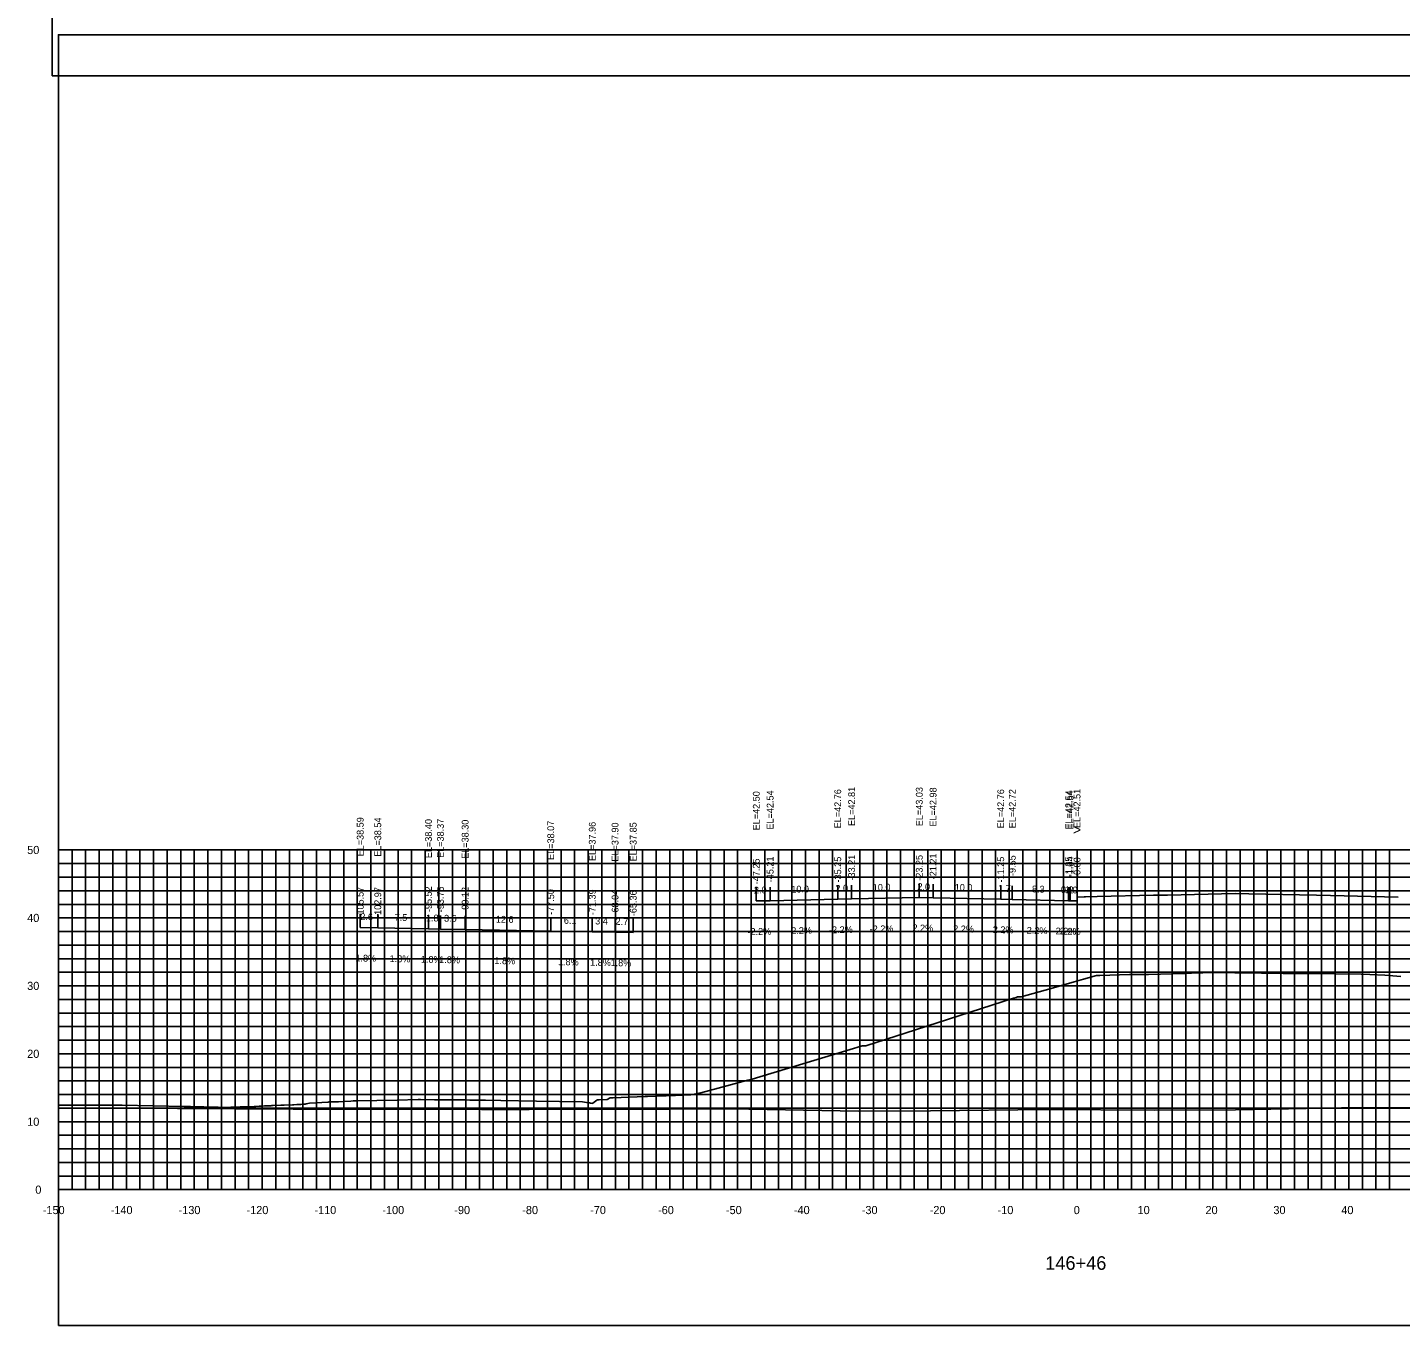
# Model space of a CAD drawing. Extents: x 1800880 to 1818864, y 245271 to 250560.
# Drawn here: x 1815586.6 to 1815788.8, y 249033.9 to 249224.9 of the extents above; entities that cross this region are included whole.
import ezdxf

# ---------------------------------------------------------------- set-up
doc = ezdxf.new("R2010")
doc.units = 0
for name, color, linetype in [('33', 7, 'Continuous'), ('ANNO-TXT', 7, 'Continuous'), ('AXIS', 7, 'Continuous'), ('CL-CNST', 7, 'Continuous'), ('DESIGN - DRAINAGE - Bridges', 7, 'Continuous'), ('Level 32', 7, 'Continuous'), ('Level 37', 7, 'Continuous'), ('Level 46', 7, 'Continuous'), ('Level 62', 7, 'Continuous'), ('SHT-BDR', 7, 'Continuous')]:
    doc.layers.add(name, color=color, linetype=linetype)

msp = doc.modelspace()

# ---------------------------------------------------------------- linework, layer by layer
at = {"layer": 'AXIS'}
msp.add_lwpolyline([(1815741.14, 249096.94), (1815742.17, 249096.96), (1815742.39, 249096.97), (1815744.09, 249097.01), (1815752.39, 249097.19), (1815754.43, 249097.23), (1815764.39, 249097.45), (1815766.43, 249097.41), (1815776.39, 249097.19), (1815778.43, 249097.14), (1815788.39, 249096.92)], dxfattribs=at)
at = {"layer": 'CL-CNST'}
msp.add_lwpolyline([(1815591.14, 249066.31), (1815595.2, 249066.29), (1815600.53, 249066.32), (1815609.64, 249066.1), (1815610.09, 249066.09), (1815610.58, 249066.08), (1815611.12, 249066.07), (1815611.73, 249066.06), (1815612.41, 249066.05), (1815612.52, 249066.05), (1815614.66, 249065.98), (1815615.91, 249065.97), (1815615.92, 249065.97), (1815616.53, 249066), (1815617.88, 249066.07), (1815619.59, 249066.07), (1815619.97, 249066.11), (1815620.02, 249066.11), (1815620.21, 249066.11), (1815620.68, 249066.14), (1815621.23, 249066.13), (1815621.48, 249066.18), (1815622.46, 249066.22), (1815622.52, 249066.23), (1815622.64, 249066.23), (1815622.75, 249066.24), (1815623.89, 249066.28), (1815624.16, 249066.31), (1815624.23, 249066.31), (1815624.38, 249066.3), (1815625.62, 249066.36), (1815625.74, 249066.37), (1815625.82, 249066.37), (1815626.25, 249066.39), (1815626.81, 249066.42), (1815627.13, 249066.45), (1815627.44, 249066.46), (1815627.59, 249066.49), (1815628.11, 249066.58), (1815630.85, 249066.75), (1815630.86, 249066.75), (1815631.01, 249066.77), (1815631.22, 249066.77), (1815631.63, 249066.79), (1815631.63, 249066.79), (1815632.27, 249066.81), (1815632.36, 249066.81), (1815634.18, 249066.91), (1815634.52, 249066.92), (1815634.77, 249066.92), (1815634.78, 249066.92), (1815635.03, 249066.92), (1815641.03, 249067.05), (1815644.08, 249067.12), (1815644.46, 249067.12), (1815646.5, 249067.1), (1815646.55, 249067.1), (1815647.02, 249067.1), (1815647.36, 249067.1), (1815650.19, 249067.07), (1815651.11, 249067.06), (1815651.7, 249067.05), (1815654.03, 249067.02), (1815656.3, 249066.99), (1815661.51, 249066.9), (1815668.3, 249066.77), (1815668.62, 249066.73), (1815668.9, 249066.69), (1815669.07, 249066.66), (1815669.19, 249066.65), (1815669.27, 249066.63), (1815669.33, 249066.63), (1815669.38, 249066.62), (1815669.41, 249066.61), (1815669.44, 249066.61), (1815669.47, 249066.6), (1815669.49, 249066.6), (1815669.51, 249066.6), (1815669.53, 249066.6), (1815669.54, 249066.59), (1815669.55, 249066.59), (1815669.56, 249066.59), (1815669.57, 249066.59), (1815669.58, 249066.59), (1815669.79, 249066.56), (1815669.82, 249066.59), (1815670.42, 249067.02), (1815670.47, 249067.06), (1815670.74, 249067.09), (1815671.94, 249067.14), (1815672.39, 249067.37), (1815672.82, 249067.37), (1815677.55, 249067.57), (1815677.89, 249067.58), (1815682, 249067.73), (1815683.15, 249067.78), (1815683.69, 249067.8), (1815684.22, 249067.8), (1815684.97, 249067.95), (1815685.69, 249068.1), (1815685.71, 249068.11), (1815692.66, 249069.98), (1815692.81, 249069.98), (1815708.19, 249074.64), (1815709.49, 249075.03), (1815709.68, 249075.03), (1815709.83, 249075.03), (1815710, 249075.03), (1815710.16, 249075.08), (1815715.81, 249076.89), (1815731.79, 249082.05), (1815732.15, 249082.15), (1815732.38, 249082.24), (1815732.88, 249082.25), (1815732.91, 249082.25), (1815737.31, 249083.49), (1815740.68, 249084.47), (1815742.06, 249084.86), (1815743.99, 249085.4), (1815744, 249085.4), (1815744.45, 249085.4), (1815744.48, 249085.4), (1815748.84, 249085.51), (1815749.37, 249085.52), (1815749.91, 249085.53), (1815751.67, 249085.55), (1815756.89, 249085.7), (1815757.2, 249085.7), (1815758.8, 249085.76), (1815759.66, 249085.79), (1815760.39, 249085.82), (1815768.31, 249085.73), (1815771.5, 249085.7), (1815779.13, 249085.64), (1815782.97, 249085.6), (1815784.25, 249085.54), (1815786.47, 249085.43), (1815788.79, 249085.22)], dxfattribs=at)
at = {"layer": 'DESIGN - DRAINAGE - Bridges'}
for p, q in [((1815591.08, 249103.86), (1815591.14, 249103.86)), ((1815591.14, 249053.86), (1815591.14, 249103.86)), ((1815591.08, 249093.86), (1815591.14, 249093.86)), ((1815591.08, 249083.86), (1815591.14, 249083.86)), ((1815591.08, 249073.86), (1815591.14, 249073.86)), ((1815591.08, 249063.86), (1815591.14, 249063.86)), ((1815591.08, 249053.86), (1815591.14, 249053.86)), ((1815591.14, 249053.86), (1815891.14, 249053.86)), ((1815591.14, 249053.8), (1815591.14, 249053.86)), ((1815601.14, 249053.8), (1815601.14, 249053.86)), ((1815611.14, 249053.8), (1815611.14, 249053.86)), ((1815621.14, 249053.8), (1815621.14, 249053.86)), ((1815631.14, 249053.8), (1815631.14, 249053.86)), ((1815641.14, 249053.8), (1815641.14, 249053.86)), ((1815651.14, 249053.8), (1815651.14, 249053.86)), ((1815661.14, 249053.8), (1815661.14, 249053.86)), ((1815671.14, 249053.8), (1815671.14, 249053.86)), ((1815681.14, 249053.8), (1815681.14, 249053.86)), ((1815691.14, 249053.8), (1815691.14, 249053.86)), ((1815701.14, 249053.8), (1815701.14, 249053.86)), ((1815711.14, 249053.8), (1815711.14, 249053.86)), ((1815721.14, 249053.8), (1815721.14, 249053.86)), ((1815731.14, 249053.8), (1815731.14, 249053.86)), ((1815741.14, 249053.8), (1815741.14, 249053.86)), ((1815751.14, 249053.8), (1815751.14, 249053.86)), ((1815761.14, 249053.8), (1815761.14, 249053.86)), ((1815771.14, 249053.8), (1815771.14, 249053.86)), ((1815781.14, 249053.8), (1815781.14, 249053.86))]:
    msp.add_line(p, q, dxfattribs=at)
at = {"layer": 'Level 37'}
for p, q in [((1815693.89, 249096.36), (1815693.89, 249098.36)), ((1815695.93, 249096.4), (1815695.93, 249098.4)), ((1815705.89, 249096.62), (1815705.89, 249098.62)), ((1815707.93, 249096.67), (1815707.93, 249098.67)), ((1815717.89, 249096.89), (1815717.89, 249098.89)), ((1815719.93, 249096.84), (1815719.93, 249098.84)), ((1815729.89, 249096.62), (1815729.89, 249098.62)), ((1815731.59, 249096.58), (1815731.59, 249098.58)), ((1815739.89, 249096.4), (1815739.89, 249098.4)), ((1815740.1, 249096.4), (1815740.1, 249098.4)), ((1815741.13, 249096.37), (1815741.13, 249098.37)), ((1815635.57, 249092.45), (1815635.57, 249094.45)), ((1815638.16, 249092.4), (1815638.16, 249094.4)), ((1815645.62, 249092.26), (1815645.62, 249094.26)), ((1815647.38, 249092.23), (1815647.38, 249094.23)), ((1815651.02, 249092.16), (1815651.02, 249094.16)), ((1815663.63, 249091.93), (1815663.63, 249093.93)), ((1815669.74, 249091.82), (1815669.74, 249093.82)), ((1815673.1, 249091.76), (1815673.1, 249093.76)), ((1815675.77, 249091.71), (1815675.77, 249093.71))]:
    msp.add_line(p, q, dxfattribs=at)
for points in [[(1815590.19, 249217.84), (1815890.19, 249217.84), (1815890.19, 249407.84), (1815590.19, 249407.84)], [(1815591.14, 249033.86), (1815891.14, 249033.86), (1815891.14, 249223.86), (1815591.14, 249223.86)]]:
    msp.add_lwpolyline(points, close=True, dxfattribs=at)
at = {"layer": 'Level 46'}
for p, q in [((1815591.14, 249103.86), (1815891.14, 249103.86)), ((1815591.14, 249053.86), (1815591.14, 249103.86)), ((1815593.14, 249053.86), (1815593.14, 249103.86)), ((1815595.14, 249053.86), (1815595.14, 249103.86)), ((1815597.14, 249053.86), (1815597.14, 249103.86)), ((1815599.14, 249053.86), (1815599.14, 249103.86)), ((1815601.14, 249053.86), (1815601.14, 249103.86)), ((1815603.14, 249053.86), (1815603.14, 249103.86)), ((1815605.14, 249053.86), (1815605.14, 249103.86)), ((1815607.14, 249053.86), (1815607.14, 249103.86)), ((1815609.14, 249053.86), (1815609.14, 249103.86)), ((1815611.14, 249053.86), (1815611.14, 249103.86)), ((1815613.14, 249053.86), (1815613.14, 249103.86)), ((1815615.14, 249053.86), (1815615.14, 249103.86)), ((1815617.14, 249053.86), (1815617.14, 249103.86)), ((1815619.14, 249053.86), (1815619.14, 249103.86)), ((1815621.14, 249053.86), (1815621.14, 249103.86)), ((1815623.14, 249053.86), (1815623.14, 249103.86)), ((1815625.14, 249053.86), (1815625.14, 249103.86)), ((1815627.14, 249053.86), (1815627.14, 249103.86)), ((1815629.14, 249053.86), (1815629.14, 249103.86)), ((1815631.14, 249053.86), (1815631.14, 249103.86)), ((1815633.14, 249053.86), (1815633.14, 249103.86)), ((1815635.14, 249053.86), (1815635.14, 249103.86)), ((1815637.14, 249053.86), (1815637.14, 249103.86)), ((1815639.14, 249053.86), (1815639.14, 249103.86)), ((1815641.14, 249053.86), (1815641.14, 249103.86)), ((1815643.14, 249053.86), (1815643.14, 249103.86)), ((1815645.14, 249053.86), (1815645.14, 249103.86)), ((1815647.14, 249053.86), (1815647.14, 249103.86)), ((1815649.14, 249053.86), (1815649.14, 249103.86)), ((1815651.14, 249053.86), (1815651.14, 249103.86)), ((1815653.14, 249053.86), (1815653.14, 249103.86)), ((1815655.14, 249053.86), (1815655.14, 249103.86)), ((1815657.14, 249053.86), (1815657.14, 249103.86)), ((1815659.14, 249053.86), (1815659.14, 249103.86)), ((1815661.14, 249053.86), (1815661.14, 249103.86)), ((1815663.14, 249053.86), (1815663.14, 249103.86)), ((1815665.14, 249053.86), (1815665.14, 249103.86)), ((1815667.14, 249053.86), (1815667.14, 249103.86)), ((1815669.14, 249053.86), (1815669.14, 249103.86)), ((1815671.14, 249053.86), (1815671.14, 249103.86)), ((1815673.14, 249053.86), (1815673.14, 249103.86)), ((1815675.14, 249053.86), (1815675.14, 249103.86)), ((1815677.14, 249053.86), (1815677.14, 249103.86)), ((1815679.14, 249053.86), (1815679.14, 249103.86)), ((1815681.14, 249053.86), (1815681.14, 249103.86)), ((1815683.14, 249053.86), (1815683.14, 249103.86)), ((1815685.14, 249053.86), (1815685.14, 249103.86)), ((1815687.14, 249053.86), (1815687.14, 249103.86)), ((1815689.14, 249053.86), (1815689.14, 249103.86)), ((1815691.14, 249053.86), (1815691.14, 249103.86)), ((1815693.14, 249053.86), (1815693.14, 249103.86)), ((1815695.14, 249053.86), (1815695.14, 249103.86)), ((1815697.14, 249053.86), (1815697.14, 249103.86)), ((1815699.14, 249053.86), (1815699.14, 249103.86)), ((1815701.14, 249053.86), (1815701.14, 249103.86)), ((1815703.14, 249053.86), (1815703.14, 249103.86)), ((1815705.14, 249053.86), (1815705.14, 249103.86)), ((1815707.14, 249053.86), (1815707.14, 249103.86)), ((1815709.14, 249053.86), (1815709.14, 249103.86)), ((1815711.14, 249053.86), (1815711.14, 249103.86)), ((1815713.14, 249053.86), (1815713.14, 249103.86)), ((1815715.14, 249053.86), (1815715.14, 249103.86)), ((1815717.14, 249053.86), (1815717.14, 249103.86)), ((1815719.14, 249053.86), (1815719.14, 249103.86)), ((1815721.14, 249053.86), (1815721.14, 249103.86)), ((1815723.14, 249053.86), (1815723.14, 249103.86)), ((1815725.14, 249053.86), (1815725.14, 249103.86)), ((1815727.14, 249053.86), (1815727.14, 249103.86)), ((1815729.14, 249053.86), (1815729.14, 249103.86)), ((1815731.14, 249053.86), (1815731.14, 249103.86)), ((1815733.14, 249053.86), (1815733.14, 249103.86)), ((1815735.14, 249053.86), (1815735.14, 249103.86)), ((1815737.14, 249053.86), (1815737.14, 249103.86)), ((1815739.14, 249053.86), (1815739.14, 249103.86)), ((1815741.14, 249053.86), (1815741.14, 249103.86)), ((1815743.14, 249053.86), (1815743.14, 249103.86)), ((1815745.14, 249053.86), (1815745.14, 249103.86)), ((1815747.14, 249053.86), (1815747.14, 249103.86)), ((1815749.14, 249053.86), (1815749.14, 249103.86)), ((1815751.14, 249053.86), (1815751.14, 249103.86)), ((1815753.14, 249053.86), (1815753.14, 249103.86)), ((1815755.14, 249053.86), (1815755.14, 249103.86)), ((1815757.14, 249053.86), (1815757.14, 249103.86)), ((1815759.14, 249053.86), (1815759.14, 249103.86)), ((1815761.14, 249053.86), (1815761.14, 249103.86)), ((1815763.14, 249053.86), (1815763.14, 249103.86)), ((1815765.14, 249053.86), (1815765.14, 249103.86)), ((1815767.14, 249053.86), (1815767.14, 249103.86)), ((1815769.14, 249053.86), (1815769.14, 249103.86)), ((1815771.14, 249053.86), (1815771.14, 249103.86)), ((1815773.14, 249053.86), (1815773.14, 249103.86)), ((1815775.14, 249053.86), (1815775.14, 249103.86)), ((1815777.14, 249053.86), (1815777.14, 249103.86)), ((1815779.14, 249053.86), (1815779.14, 249103.86)), ((1815781.14, 249053.86), (1815781.14, 249103.86)), ((1815783.14, 249053.86), (1815783.14, 249103.86)), ((1815785.14, 249053.86), (1815785.14, 249103.86)), ((1815787.14, 249053.86), (1815787.14, 249103.86)), ((1815591.14, 249101.86), (1815891.14, 249101.86)), ((1815591.14, 249099.86), (1815891.14, 249099.86)), ((1815591.14, 249097.86), (1815891.14, 249097.86)), ((1815591.14, 249095.86), (1815891.14, 249095.86)), ((1815591.14, 249093.86), (1815891.14, 249093.86)), ((1815591.14, 249091.86), (1815891.14, 249091.86)), ((1815591.14, 249089.86), (1815891.14, 249089.86)), ((1815591.14, 249087.86), (1815891.14, 249087.86)), ((1815591.14, 249085.86), (1815891.14, 249085.86)), ((1815591.14, 249083.86), (1815891.14, 249083.86)), ((1815591.14, 249081.86), (1815891.14, 249081.86)), ((1815591.14, 249079.86), (1815891.14, 249079.86)), ((1815591.14, 249077.86), (1815891.14, 249077.86)), ((1815591.14, 249075.86), (1815891.14, 249075.86)), ((1815591.14, 249073.86), (1815891.14, 249073.86)), ((1815591.14, 249071.86), (1815891.14, 249071.86)), ((1815591.14, 249069.86), (1815891.14, 249069.86)), ((1815591.14, 249067.86), (1815891.14, 249067.86)), ((1815591.14, 249065.86), (1815891.14, 249065.86)), ((1815591.14, 249063.86), (1815891.14, 249063.86)), ((1815591.14, 249061.86), (1815891.14, 249061.86)), ((1815591.14, 249059.86), (1815891.14, 249059.86)), ((1815591.14, 249057.86), (1815891.14, 249057.86)), ((1815591.14, 249055.86), (1815891.14, 249055.86)), ((1815591.14, 249053.86), (1815891.14, 249053.86))]:
    msp.add_line(p, q, dxfattribs=at)
at = {"layer": 'Level 62'}
for points in [[(1815693.89, 249096.36), (1815695.93, 249096.4), (1815705.89, 249096.62), (1815707.93, 249096.67), (1815717.89, 249096.89), (1815719.93, 249096.84), (1815729.89, 249096.62), (1815731.59, 249096.58), (1815739.89, 249096.4), (1815740.1, 249096.4), (1815741.13, 249096.37)], [(1815635.57, 249092.45), (1815638.16, 249092.4), (1815645.62, 249092.26), (1815647.38, 249092.23), (1815651.02, 249092.16), (1815663.63, 249091.93), (1815669.74, 249091.82), (1815673.1, 249091.76), (1815675.77, 249091.71)], [(1815591.14, 249065.92), (1815597.93, 249065.87), (1815600.11, 249065.87), (1815625.68, 249065.69), (1815630.47, 249065.71), (1815653.44, 249065.64), (1815660.45, 249065.67), (1815681.19, 249065.7), (1815690.12, 249065.74), (1815708.95, 249065.41), (1815719.55, 249065.48), (1815736.7, 249065.66), (1815752.52, 249065.56), (1815764.46, 249065.63), (1815780.08, 249065.9), (1815792.21, 249065.97), (1815807.59, 249065.55), (1815819.97, 249065.63), (1815842.44, 249064.85), (1815847.72, 249064.89), (1815870.64, 249064.88), (1815875.48, 249064.91), (1815891.14, 249064.91)]]:
    msp.add_lwpolyline(points, dxfattribs=at)

# ---------------------------------------------------------------- texts
for s, p in [('-150', (1815588.83, 249050.26)), ('-140', (1815598.83, 249050.26)), ('-130', (1815608.83, 249050.26)), ('-120', (1815618.83, 249050.26)), ('-110', (1815628.83, 249050.26)), ('-100', (1815638.83, 249050.26)), ('-90', (1815649.43, 249050.26)), ('-80', (1815659.43, 249050.26)), ('-70', (1815669.43, 249050.26)), ('-60', (1815679.43, 249050.26)), ('-50', (1815689.43, 249050.26)), ('-40', (1815699.43, 249050.26)), ('-30', (1815709.43, 249050.26)), ('-20', (1815719.43, 249050.26)), ('-10', (1815729.43, 249050.26)), ('0', (1815740.64, 249050.26)), ('10', (1815750.04, 249050.26)), ('20', (1815760.04, 249050.26)), ('30', (1815770.04, 249050.26)), ('40', (1815780.04, 249050.26))]:
    msp.add_text(s, height=1.2).set_placement(p)
at = {"layer": '33'}
for s, p in [('50', (1815586.53, 249103.26)), ('40', (1815586.53, 249093.26)), ('30', (1815586.53, 249083.26)), ('20', (1815586.53, 249073.26)), ('10', (1815586.53, 249063.26)), ('0', (1815587.73, 249053.26))]:
    msp.add_text(s, height=1.2, dxfattribs=at).set_placement(p)
at = {"layer": 'ANNO-TXT'}
for s, rotation, p in [('2.0', 1.2603, (1815693.56, 249097.45)), ('10.0', 1.2603, (1815699.06, 249097.57)), ('2.0', 1.2603, (1815705.56, 249097.71)), ('10.0', 1.2603, (1815711.06, 249097.84)), ('2.0', 358.7397, (1815717.61, 249097.99)), ('10.0', 358.7397, (1815723.11, 249097.87)), ('1.7', 358.7397, (1815729.48, 249097.73)), ('8.3', 358.7397, (1815734.48, 249097.62)), ('0.2', 358.7397, (1815738.73, 249097.53)), ('1.0', 358.7397, (1815739.32, 249097.51)), ('2.6', 358.949, (1815635.58, 249093.55)), ('7.5', 358.949, (1815640.63, 249093.45)), ('1.8', 358.949, (1815645.24, 249093.37)), ('3.6', 358.949, (1815647.91, 249093.32)), ('12.6', 358.9446, (1815655.54, 249093.18)), ('6.1', 358.9446, (1815665.55, 249093)), ('3.4', 358.9446, (1815670.16, 249092.91)), ('2.7', 358.9446, (1815673.17, 249092.85)), ('-2.2%', 1.2603, (1815692.61, 249091.33)), ('-2.2%', 1.2603, (1815698.61, 249091.46)), ('-2.2%', 1.2603, (1815704.61, 249091.59)), ('-2.2%', 1.2603, (1815710.61, 249091.72)), ('2.2%', 358.7397, (1815716.88, 249091.91)), ('2.2%', 358.7397, (1815722.88, 249091.77)), ('2.2%', 358.7397, (1815728.71, 249091.65)), ('2.2%', 358.7397, (1815733.71, 249091.54)), ('2.2%', 358.7397, (1815737.97, 249091.44)), ('2.2%', 358.7397, (1815738.59, 249091.43)), ('1.8%', 358.949, (1815634.86, 249087.46)), ('1.8%', 358.949, (1815639.89, 249087.37)), ('1.8%', 358.949, (1815644.5, 249087.28)), ('1.8%', 358.949, (1815647.2, 249087.23)), ('1.8%', 358.9446, (1815655.32, 249087.08)), ('1.8%', 358.9446, (1815664.68, 249086.91)), ('1.8%', 358.9446, (1815669.42, 249086.82)), ('1.8%', 358.9446, (1815672.43, 249086.77))]:
    msp.add_text(s, height=1, rotation=rotation, dxfattribs=at).set_placement(p)
at = {"layer": 'DESIGN - DRAINAGE - Bridges'}
for s, height, p in [('>', 1.5, (1815740.53, 249106.11)), ('-', 0.0001, (1815591.14, 249053.86))]:
    msp.add_text(s, height=height, dxfattribs=at).set_placement(p)
at = {"layer": 'Level 32'}
msp.add_text('146+46', height=2, dxfattribs=at).set_placement((1815736.44, 249042.06))
at = {"layer": 'SHT-BDR'}
for s, p in [('EL=42.50', (1815694.39, 249106.75)), ('EL=42.54', (1815696.43, 249106.87)), ('EL=42.76', (1815706.39, 249107.05)), ('EL=42.81', (1815708.43, 249107.39)), ('EL=43.03', (1815718.39, 249107.36)), ('EL=42.98', (1815720.43, 249107.31)), ('EL=42.76', (1815730.39, 249107.05)), ('EL=42.72', (1815732.09, 249107.06)), ('EL=42.54', (1815740.39, 249106.87)), ('EL=42.54', (1815740.6, 249106.87)), ('EL=42.51', (1815741.63, 249107.1)), ('EL=38.59', (1815636.07, 249102.92)), ('EL=38.54', (1815638.66, 249102.87)), ('EL=38.40', (1815646.12, 249102.66)), ('EL=38.37', (1815647.88, 249102.7)), ('EL=38.30', (1815651.52, 249102.56)), ('EL=38.07', (1815664.13, 249102.4)), ('EL=37.96', (1815670.24, 249102.24)), ('EL=37.85', (1815676.27, 249102.18)), ('EL=37.90', (1815673.6, 249102.15)), ('-47.25', (1815694.39, 249098.81)), ('-45.21', (1815696.43, 249099.11)), ('-35.25', (1815706.39, 249099.08)), ('-33.21', (1815708.43, 249099.37)), ('-23.25', (1815718.39, 249099.34)), ('-21.21', (1815720.43, 249099.55)), ('-11.25', (1815730.39, 249099.08)), ('-9.55', (1815732.09, 249100.03)), ('-1.25', (1815740.39, 249099.85)), ('-1.04', (1815740.6, 249099.85)), ('-0.00', (1815741.63, 249099.74)), ('-105.57', (1815636.07, 249093.91)), ('-102.97', (1815638.66, 249093.86)), ('-95.52', (1815646.12, 249094.72)), ('-93.75', (1815647.88, 249094.69)), ('-90.12', (1815651.52, 249094.62)), ('-77.50', (1815664.13, 249094.31)), ('-71.39', (1815670.24, 249094.27)), ('-68.04', (1815673.6, 249094.21)), ('-65.36', (1815676.27, 249094.12))]:
    msp.add_text(s, height=1, rotation=90, dxfattribs=at).set_placement(p)

doc.saveas('drawing.dxf')
